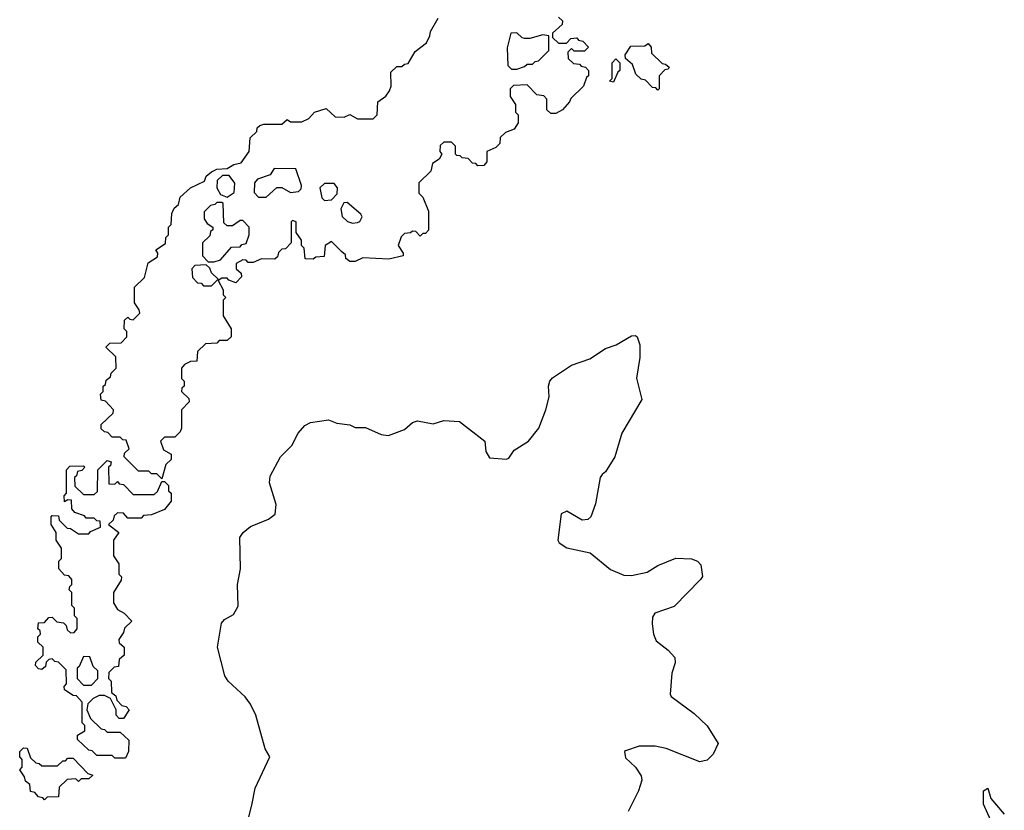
# Model space of a CAD drawing. Extents: x 2106670 to 2323771, y 35271 to 224896.
# Tile 345 of 419: x 2293280 to 2297053, y 141200 to 144230. Entities that reach past the tile are written whole.
import ezdxf

# ---------------------------------------------------------------- set-up
doc = ezdxf.new("R2010")
doc.units = 0

msp = doc.modelspace()

# ---------------------------------------------------------------- linework, layer by layer
at = {"layer": '0CON20XD'}
for points in [[(2293825, 142470), (2293805, 142490), (2293785, 142490), (2293775, 142500), (2293735, 142500), (2293680, 142555), (2293681.7, 142568.3), (2293700, 142585), (2293688.3, 142618.3), (2293675, 142620), (2293665, 142630), (2293635, 142630), (2293618.3, 142648.3), (2293605, 142650), (2293591.7, 142661.7), (2293591.7, 142678.3), (2293638.3, 142721.7), (2293640, 142735), (2293608.3, 142768.3), (2293591.7, 142771.7), (2293590, 142795), (2293600, 142805), (2293600, 142825), (2293608.3, 142831.7), (2293611.7, 142848.3), (2293628.3, 142861.7), (2293630, 142875), (2293650, 142895), (2293648.3, 142938.3), (2293610, 142975), (2293625, 142990), (2293668.3, 142991.7), (2293690, 143015), (2293690, 143035), (2293680, 143045), (2293681.7, 143078.3), (2293695, 143090), (2293701.7, 143081.7), (2293715, 143080), (2293740, 143105), (2293738.3, 143118.3), (2293720, 143145), (2293720, 143205), (2293758.3, 143241.7), (2293771.7, 143298.3), (2293808.3, 143321.7), (2293810, 143335), (2293801.7, 143348.3), (2293838.3, 143371.7), (2293840, 143395), (2293850, 143405), (2293850, 143435), (2293860, 143445), (2293863, 143487), (2293871.7, 143508.3), (2293888.3, 143521.7), (2293895, 143550), (2293935, 143586.2), (2293988.3, 143611.7), (2293995, 143630), (2294015, 143646.7), (2294035, 143657.5), (2294075, 143660), (2294100, 143675), (2294128.3, 143681.7), (2294160, 143725), (2294163, 143777), (2294188.3, 143801.7), (2294190, 143815), (2294200, 143825), (2294215, 143830), (2294285, 143830), (2294305, 143847.5), (2294318.3, 143838.3), (2294361.7, 143838.3), (2294388.3, 143851.7), (2294410, 143875), (2294455, 143890), (2294488.3, 143858.3), (2294523, 143857), (2294545, 143866.2), (2294575, 143850), (2294635, 143850), (2294650, 143865), (2294652.5, 143915), (2294682.7, 143937.3), (2294697.5, 143957.5), (2294703.1, 143975), (2294701.7, 144028.3), (2294725, 144050), (2294745, 144050), (2294755, 144060), (2294768.3, 144061.7), (2294795, 144107.5), (2294838.3, 144141.7), (2294851.7, 144168.3), (2294853.8, 144185), (2294884.2, 144235.8)], [(2295345, 144240), (2295360, 144225), (2295358.3, 144211.7), (2295321.7, 144178.3), (2295321.7, 144161.7), (2295345, 144140), (2295375, 144140), (2295391.7, 144158.3), (2295415, 144160), (2295421.7, 144151.7), (2295438.3, 144148.3), (2295460, 144125), (2295445, 144110), (2295405, 144110), (2295395, 144120), (2295380, 144105), (2295381.7, 144081.7), (2295401.7, 144061.7), (2295425, 144060), (2295431.7, 144051.7), (2295448.3, 144048.3), (2295460, 144035), (2295460, 144015), (2295451.7, 144008.3), (2295440, 143975), (2295391.7, 143928.3), (2295387.5, 143915), (2295360, 143885), (2295335, 143870), (2295315, 143870), (2295300, 143885), (2295300, 143925), (2295288.3, 143938.3), (2295261.7, 143941.7), (2295225, 143980), (2295171.7, 143978.3), (2295160, 143965), (2295160, 143935), (2295180, 143905), (2295180, 143875), (2295190, 143865), (2295190, 143835), (2295175, 143810), (2295141.7, 143798.3), (2295121.7, 143778.3), (2295120, 143755), (2295105, 143740), (2295070, 143725), (2295070, 143685), (2295058.3, 143671.7), (2295035, 143670), (2295028.3, 143678.3), (2295015, 143680), (2294998.3, 143698.3), (2294975, 143700), (2294968.3, 143708.3), (2294955, 143710), (2294950, 143715), (2294950, 143745), (2294935, 143760), (2294905, 143760), (2294891.7, 143748.3), (2294890, 143725), (2294897.5, 143715), (2294887.5, 143695), (2294861.7, 143678.3), (2294855, 143650), (2294810, 143605), (2294810, 143565), (2294825, 143550), (2294846.1, 143496.1), (2294846.4, 143423.6), (2294835, 143410), (2294825, 143410), (2294815, 143400), (2294798.3, 143418.3), (2294785, 143420), (2294777, 143413), (2294755, 143410), (2294741.7, 143398.3), (2294730, 143365), (2294750, 143335), (2294750, 143325), (2294695, 143312), (2294595, 143317.5), (2294565, 143303.3), (2294545, 143303.3), (2294530, 143315), (2294528.3, 143328.3), (2294515, 143340), (2294475, 143380), (2294450, 143365), (2294447, 143323), (2294415, 143320), (2294405, 143312.5), (2294373.9, 143313.9), (2294370, 143355), (2294360, 143365), (2294360, 143385), (2294340, 143415), (2294340, 143455), (2294325, 143460), (2294320, 143455), (2294320, 143375), (2294298.3, 143351.7), (2294285, 143350), (2294271.7, 143338.3), (2294268.3, 143321.7), (2294258.3, 143311.7), (2294207, 143313), (2294175, 143300), (2294155, 143300), (2294148.3, 143308.3), (2294135, 143310), (2294110, 143295), (2294110, 143275), (2294128.3, 143258.3), (2294130, 143245), (2294108.3, 143221.7), (2294081.7, 143231.7), (2294075, 143240), (2294055, 143240), (2294040, 143230), (2294060, 143195), (2294060, 143175), (2294070, 143165), (2294060, 143155), (2294060, 143095), (2294090, 143045), (2294090, 143015), (2294075, 143000), (2294045, 143000), (2294035, 142990), (2293991.7, 142988.3), (2293961.7, 142958.3), (2293958.3, 142921.7), (2293935, 142920), (2293911.7, 142908.3), (2293900, 142895), (2293900, 142855), (2293910, 142845), (2293910, 142825), (2293901.7, 142818.3), (2293900, 142805), (2293928.3, 142778.3), (2293930, 142765), (2293900, 142735), (2293900, 142665), (2293895, 142650), (2293875, 142630), (2293835, 142630), (2293820, 142615), (2293831.7, 142581.7), (2293860, 142565), (2293860, 142545), (2293840, 142525), (2293825, 142470)], [(2295185, 144040), (2295215, 144050), (2295225, 144060), (2295245, 144060), (2295255, 144070), (2295268.3, 144071.7), (2295308.3, 144111.7), (2295308.3, 144168.3), (2295285, 144172.5), (2295235, 144157.5), (2295215, 144157.5), (2295205, 144160), (2295185, 144180), (2295161.7, 144178.3), (2295148.3, 144121.7), (2295150, 144055), (2295165, 144040), (2295185, 144040)], [(2295725, 143960), (2295718.3, 143968.3), (2295705, 143970), (2295678.3, 143998.3), (2295661.7, 144001.7), (2295641.7, 144021.7), (2295628.3, 144058.3), (2295601.7, 144081.7), (2295600, 144095), (2295621.7, 144128.3), (2295675, 144130), (2295688.3, 144138.3), (2295700, 144125), (2295701.7, 144101.7), (2295741.7, 144061.7), (2295755, 144060), (2295768.3, 144048.3), (2295765, 144040), (2295751.7, 144038.3), (2295730, 144015), (2295730, 143965), (2295725, 143960)], [(2295555, 143990), (2295540, 143995), (2295550, 144005), (2295550, 144065), (2295565, 144080), (2295580, 144065), (2295580, 144035), (2295571.7, 144028.3), (2295555, 143990)], [(2294225, 143550), (2294265, 143587.5), (2294285, 143587.5), (2294318.3, 143568.3), (2294348.3, 143571.7), (2294358.3, 143581.7), (2294360, 143595), (2294338.3, 143658.3), (2294255, 143660), (2294240, 143635), (2294191.7, 143618.3), (2294180, 143605), (2294178.3, 143568.3), (2294195, 143550), (2294225, 143550)], [(2294075, 143550), (2294102.5, 143567.5), (2294103.8, 143603.8), (2294082.5, 143632.5), (2294057, 143633), (2294036.4, 143613.6), (2294036, 143585), (2294050, 143560), (2294075, 143550)], [(2294447.5, 143537.5), (2294475, 143540), (2294497, 143563), (2294497.5, 143585), (2294485, 143602.5), (2294448.3, 143601.7), (2294430, 143585), (2294437.5, 143547.5), (2294447.5, 143537.5)], [(2294001.7, 143301.7), (2294025, 143302.5), (2294050, 143310), (2294091.7, 143358.3), (2294125, 143360), (2294131.7, 143368.3), (2294148.3, 143371.7), (2294160, 143405), (2294160, 143435), (2294135, 143460), (2294125, 143460), (2294095, 143440), (2294075, 143440), (2294061.7, 143451.7), (2294060, 143525), (2294055, 143530), (2294035, 143530), (2294028.3, 143521.7), (2294011.7, 143518.3), (2293986.7, 143493.3), (2293986.7, 143466.7), (2293998.3, 143448.3), (2294020, 143435), (2294020, 143425), (2294011.7, 143418.3), (2294008.3, 143401.7), (2293980, 143375), (2293980, 143325), (2294001.7, 143301.7)], [(2294555, 143450), (2294575, 143453.3), (2294583.3, 143456.7), (2294592.5, 143475), (2294587.5, 143485), (2294535, 143530), (2294521.7, 143528.3), (2294510, 143505), (2294516.2, 143476.2), (2294536.7, 143456.7), (2294555, 143450)], [(2294015, 143210), (2294040, 143235), (2294015, 143260), (2294008.3, 143278.3), (2293995, 143290), (2293951.7, 143288.3), (2293940, 143275), (2293941.7, 143241.7), (2293961.7, 143221.7), (2293975, 143220), (2293985, 143210), (2294015, 143210)], [(2294158.6, 141175), (2294169.2, 141219.2), (2294182, 141285), (2294238.8, 141405), (2294220.8, 141435), (2294184.5, 141564.5), (2294165, 141606.7), (2294143.8, 141635), (2294078.8, 141695), (2294066.2, 141715), (2294037.5, 141825), (2294053.2, 141916.8), (2294065, 141931.2), (2294099.7, 141950.3), (2294117.3, 141982.7), (2294114.6, 142065.4), (2294125.6, 142125), (2294123.3, 142245), (2294136.9, 142265), (2294165, 142288.2), (2294233.7, 142316.3), (2294259.5, 142335), (2294262.3, 142372.3), (2294237.5, 142455), (2294239.6, 142480.5), (2294278.8, 142555), (2294322.3, 142597.7), (2294346.7, 142645), (2294372.5, 142675), (2294395, 142686.7), (2294463.6, 142696.4), (2294495, 142683.3), (2294545, 142677.5), (2294565, 142667.5), (2294605, 142666.7), (2294665, 142640), (2294693, 142637), (2294755, 142660), (2294785, 142686.7), (2294805, 142692.5), (2294865, 142681.2), (2294905, 142693.3), (2294965, 142690), (2295062.5, 142615), (2295066.2, 142575), (2295080.8, 142550.8), (2295145, 142545.7), (2295155, 142550), (2295175, 142580), (2295230, 142615), (2295268.8, 142665), (2295295.7, 142734.3), (2295309.2, 142785), (2295306.2, 142825), (2295311.2, 142845), (2295322.3, 142857.7), (2295394.1, 142905.9), (2295465, 142930), (2295525, 142970), (2295565.6, 142984.4), (2295625, 143018.8), (2295639.3, 143019.3), (2295646.7, 143015), (2295656.4, 142983.6), (2295656.7, 142935), (2295644.2, 142855.8), (2295664.4, 142775), (2295588, 142645), (2295561.2, 142555), (2295525, 142496.7), (2295512.7, 142487.3), (2295503.8, 142475), (2295486.2, 142375), (2295468.8, 142325), (2295457.5, 142315), (2295435, 142312), (2295376.4, 142346.4), (2295355, 142336.7), (2295342.5, 142235), (2295347.5, 142225), (2295376.1, 142206.1), (2295466.4, 142186.4), (2295543.4, 142123.4), (2295595, 142101.2), (2295625, 142100), (2295685, 142113.3), (2295725, 142138), (2295795, 142166), (2295855, 142163.8), (2295877.5, 142155), (2295890.7, 142140.7), (2295896.4, 142096.4), (2295888.8, 142085), (2295788.2, 141981.7), (2295713.3, 141955), (2295705, 141940), (2295704, 141915), (2295708.8, 141875), (2295719.3, 141849.3), (2295765, 141813.3), (2295790, 141785), (2295792, 141765), (2295779.2, 141725), (2295772.5, 141645), (2295776.4, 141636.4), (2295865, 141571.2), (2295915, 141523.8), (2295956.1, 141456.1), (2295938, 141415), (2295915, 141392), (2295886.1, 141386.1), (2295757.3, 141437.3), (2295715, 141445.8), (2295654.1, 141445.9), (2295601.7, 141428.3), (2295597.5, 141425), (2295601.7, 141401.7), (2295640, 141365), (2295661.7, 141331.7), (2295664, 141315), (2295651.4, 141275), (2295612, 141195)], [(2293685, 141400), (2293645, 141400), (2293635, 141410), (2293575, 141410), (2293558.3, 141428.3), (2293545, 141430), (2293501.7, 141471.7), (2293501.7, 141488.3), (2293530, 141505), (2293530, 141525), (2293520, 141535), (2293520, 141615), (2293498.3, 141638.3), (2293485, 141640), (2293451.7, 141661.7), (2293450, 141675), (2293460, 141685), (2293458.3, 141738.3), (2293428.3, 141768.3), (2293415, 141770), (2293405, 141780), (2293391.7, 141778.3), (2293381.7, 141768.3), (2293378.3, 141751.7), (2293365, 141740), (2293351.7, 141741.7), (2293340, 141755), (2293341.7, 141768.3), (2293370, 141795), (2293370, 141825), (2293350, 141845), (2293350, 141865), (2293360, 141875), (2293358.3, 141888.3), (2293350, 141895), (2293351.7, 141918.3), (2293375, 141920), (2293391.7, 141938.3), (2293405, 141940), (2293421.7, 141921.7), (2293448.3, 141918.3), (2293458.3, 141908.3), (2293461.7, 141891.7), (2293475, 141880), (2293488.3, 141881.7), (2293500, 141895), (2293500, 141935), (2293490, 141945), (2293490, 141975), (2293480, 141985), (2293480, 142035), (2293470, 142045), (2293471.7, 142058.3), (2293480, 142065), (2293480, 142085), (2293468.3, 142098.3), (2293451.7, 142101.7), (2293430, 142125), (2293430, 142155), (2293440, 142165), (2293440, 142205), (2293420, 142235), (2293420, 142265), (2293400, 142295), (2293400, 142325), (2293405, 142330), (2293428.3, 142328.3), (2293431.7, 142311.7), (2293461.7, 142281.7), (2293475, 142280), (2293505, 142260), (2293545, 142260), (2293551.7, 142268.3), (2293590, 142285), (2293588.3, 142308.3), (2293575, 142310), (2293565, 142320), (2293535, 142320), (2293528.3, 142328.3), (2293491.7, 142341.7), (2293480, 142355), (2293478.3, 142388.3), (2293465, 142390), (2293451.7, 142381.7), (2293450, 142405), (2293460, 142415), (2293460, 142505), (2293471.7, 142518.3), (2293525, 142520), (2293530, 142515), (2293518.3, 142501.7), (2293501.7, 142498.3), (2293498.3, 142481.7), (2293490, 142475), (2293491.7, 142441.7), (2293525, 142410), (2293565, 142410), (2293578.3, 142421.7), (2293580, 142505), (2293615, 142540), (2293630, 142535), (2293628.3, 142521.7), (2293620, 142515), (2293621.7, 142451.7), (2293645, 142450), (2293655, 142460), (2293661.7, 142451.7), (2293678.3, 142448.3), (2293715, 142410), (2293795, 142410), (2293808.3, 142421.7), (2293825, 142460), (2293835, 142460), (2293850, 142445), (2293850, 142425), (2293860, 142415), (2293860, 142385), (2293835, 142352.5), (2293785, 142332.5), (2293755, 142330), (2293745, 142320), (2293695, 142320), (2293678.3, 142338.3), (2293655, 142340), (2293641.7, 142328.3), (2293638.3, 142311.7), (2293620, 142295), (2293660, 142265), (2293640, 142235), (2293640, 142175), (2293660, 142145), (2293660, 142105), (2293670, 142095), (2293668.3, 142081.7), (2293640, 142035), (2293640, 141995), (2293655, 141970), (2293680, 141955), (2293710, 141925), (2293681.7, 141898.3), (2293678.3, 141881.7), (2293660, 141855), (2293661.7, 141841.7), (2293680, 141825), (2293680, 141795), (2293661.7, 141778.3), (2293658.3, 141751.7), (2293641.7, 141748.3), (2293621.7, 141728.3), (2293620, 141705), (2293630, 141695), (2293631.7, 141651.7), (2293648.3, 141638.3), (2293651.7, 141621.7), (2293671.7, 141601.7), (2293688.3, 141598.3), (2293700, 141585), (2293678.3, 141551.7), (2293661.7, 141551.7), (2293650, 141565), (2293650, 141585), (2293628.3, 141628.3), (2293605, 141640), (2293585, 141640), (2293561.7, 141628.3), (2293541.7, 141608.3), (2293537.5, 141585), (2293551.7, 141551.7), (2293591.7, 141511.7), (2293605, 141510), (2293615, 141500), (2293665, 141500), (2293698.3, 141468.3), (2293697.5, 141425), (2293685, 141400)], [(2293555, 141680), (2293580, 141705), (2293580, 141735), (2293561.7, 141751.7), (2293548.3, 141788.3), (2293525, 141790), (2293508.3, 141751.7), (2293500, 141745), (2293500, 141705), (2293525, 141680), (2293555, 141680)], [(2293375, 141240), (2293368.3, 141248.3), (2293351.7, 141251.7), (2293338.3, 141268.3), (2293321.7, 141271.7), (2293318.3, 141298.3), (2293301.7, 141311.7), (2293298.3, 141328.3), (2293280, 141355), (2293290, 141365), (2293290, 141395), (2293280, 141405), (2293280, 141425), (2293295, 141440), (2293308.3, 141438.3), (2293321.7, 141401.7), (2293341.7, 141381.7), (2293355, 141380), (2293365, 141370), (2293425, 141370), (2293445, 141390), (2293455, 141390), (2293465, 141400), (2293485, 141400), (2293541.7, 141341.7), (2293560, 141335), (2293545, 141320), (2293515, 141320), (2293505, 141310), (2293495, 141320), (2293461.7, 141318.3), (2293431.7, 141288.3), (2293428.3, 141251.7), (2293385, 141250), (2293375, 141240)], [(2297012.5, 141135), (2296973.9, 141223.9), (2296972.9, 141275), (2296990, 141285), (2297001.2, 141245), (2297053.1, 141185)]]:
    msp.add_lwpolyline(points, dxfattribs=at)

doc.saveas('drawing.dxf')
